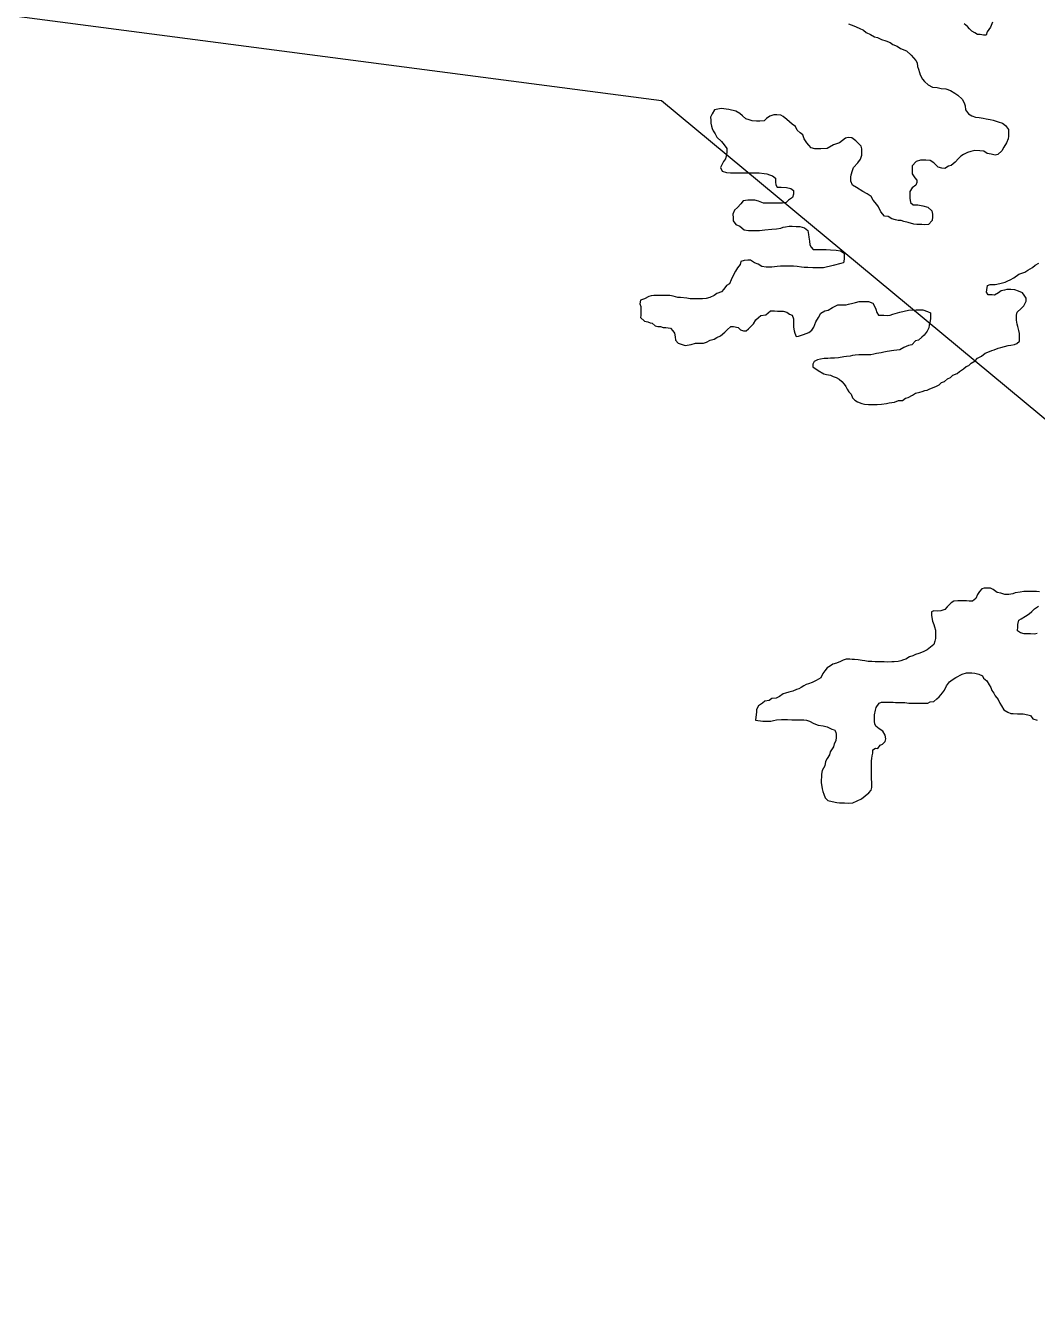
# Model space of a CAD drawing. Extents: x 553962 to 842807, y 8883888 to 9032388.
# Drawn here: x 802052 to 802881, y 9014473 to 9015512 of the extents above; entities that cross this region are included whole.
import ezdxf

# ---------------------------------------------------------------- set-up
doc = ezdxf.new("R2010")
doc.units = 0
doc.header["$LTSCALE"] = 200
for name, color, linetype, lineweight in [('23', 7, 'Continuous', 13), ('25', 7, 'Continuous', 13), ('8', 7, 'Continuous', 13)]:
    doc.layers.add(name, color=color, linetype=linetype, lineweight=lineweight)

msp = doc.modelspace()

# ---------------------------------------------------------------- linework, layer by layer
at = {"layer": '23'}
msp.add_lwpolyline([(802845.1, 9015514.9), (802843.6, 9015510.9), (802840.8, 9015507.1), (802840.1, 9015504.4), (802837.8, 9015504.4), (802835.1, 9015504.7), (802832.8, 9015504.9), (802830.6, 9015506.2), (802828.3, 9015507.5), (802826.3, 9015509.5), (802824.6, 9015511.5), (802821.9, 9015513.5)], dxfattribs=at)
at = {"layer": '25'}
for points in [[(802845.1, 9015514.9), (802843.6, 9015510.9), (802840.8, 9015507.1), (802840.1, 9015504.4), (802837.8, 9015504.4), (802835.1, 9015504.7), (802832.8, 9015504.9), (802830.6, 9015506.2), (802828.3, 9015507.5), (802826.3, 9015509.5), (802824.6, 9015511.5), (802821.9, 9015513.5)], [(802727, 9015513.5), (802731.5, 9015511.9), (802735.8, 9015509.9), (802739.3, 9015508.4), (802741.7, 9015506.4), (802745, 9015504.8), (802748.5, 9015502.8), (802751, 9015502.3), (802754.2, 9015500.8), (802757.7, 9015499.7), (802761.2, 9015498.2), (802763.4, 9015496.7), (802766.9, 9015495.2), (802769.7, 9015493.4), (802774.6, 9015491.4), (802778.6, 9015488), (802782.4, 9015483.5), (802783.4, 9015481.5), (802783.8, 9015478.5), (802784.6, 9015476.5), (802785.3, 9015473.7), (802785.8, 9015471.7), (802787.8, 9015468.2), (802789.5, 9015466.2), (802792.5, 9015463.6), (802796, 9015461.6), (802799.7, 9015461.3), (802803, 9015460.6), (802807, 9015460.3), (802810.7, 9015458.8), (802814.4, 9015456.7), (802816.7, 9015455), (802820.4, 9015451.7), (802821.9, 9015448.7), (802822.9, 9015446.2), (802823.1, 9015442.9), (802825.6, 9015439.6), (802828.3, 9015438.1), (802831.3, 9015437.1), (802834.3, 9015436.6), (802837.5, 9015436.1), (802840, 9015435.5), (802843.3, 9015435), (802845.8, 9015434.5), (802849.8, 9015433.2), (802853.5, 9015432.2), (802855.8, 9015430.2), (802858.2, 9015426.9), (802858.2, 9015424.9), (802858.2, 9015421.4), (802857.9, 9015419.1), (802856.6, 9015415.9), (802854.6, 9015412.4), (802852.8, 9015409.4), (802849.6, 9015406.4)], [(802617.2, 9015443), (802615.2, 9015439.7), (802613.9, 9015437.1), (802614.3, 9015434.4), (802614.3, 9015432.1), (802614.7, 9015429.7), (802615.2, 9015427.7), (802616.1, 9015425.7), (802617.8, 9015423.3), (802619.1, 9015420.5), (802622.8, 9015416.9), (802625, 9015414.2), (802627.3, 9015411.4), (802627.2, 9015408.4), (802627, 9015406.4), (802626.2, 9015402.9), (802624.7, 9015400.7), (802623.2, 9015397.9), (802622.1, 9015395.7), (802623.4, 9015392.7), (802626.9, 9015391.6), (802630.4, 9015391.4), (802633.6, 9015391.3), (802636.9, 9015391.3), (802640.4, 9015391.3), (802644.9, 9015391.3), (802648.4, 9015391.2), (802651.9, 9015391.2), (802653.9, 9015391.2), (802657.9, 9015390.9), (802660.1, 9015390.4), (802662.4, 9015389.6), (802664.8, 9015388.9), (802667.3, 9015386.9), (802667.3, 9015383.6), (802667.6, 9015381.6), (802668.5, 9015379.6), (802671.8, 9015379.6), (802676.3, 9015379.3), (802679.8, 9015378.5), (802682, 9015376.8), (802682, 9015373.7), (802681.2, 9015371.2), (802678, 9015368.8), (802675.9, 9015367), (802672.9, 9015366.3), (802668.7, 9015366.3), (802664.2, 9015366.3), (802659.7, 9015366.4), (802657.4, 9015366.4), (802653.4, 9015368.2), (802650.2, 9015368.9), (802647.2, 9015369), (802644.4, 9015369), (802640.7, 9015368.3), (802638.9, 9015366), (802636.1, 9015363), (802633.6, 9015360.8), (802632.3, 9015357.3), (802632.6, 9015354.5), (802632.6, 9015352), (802634.8, 9015349), (802638, 9015347.5), (802641.5, 9015344.5), (802645.2, 9015343.9), (802647.2, 9015343.9), (802649.5, 9015343.9), (802654, 9015344.1), (802658.5, 9015344.6), (802664.3, 9015345.1), (802668, 9015345.5), (802671.5, 9015346), (802673.5, 9015346.8), (802675.5, 9015347), (802678.5, 9015347.5), (802680.8, 9015347.5), (802684.3, 9015347.4), (802687.3, 9015347.4), (802691, 9015346.1), (802693.8, 9015343.9), (802694.2, 9015340.6), (802694.5, 9015338.6), (802695, 9015335.3), (802695.4, 9015332.3), (802696.4, 9015330.3), (802698.2, 9015328.3), (802700.2, 9015328.3), (802702.7, 9015328.5), (802704.7, 9015328.5), (802708.9, 9015328.5), (802712.4, 9015328.2), (802716.9, 9015328), (802720.4, 9015327.2), (802723.4, 9015325.4), (802723.4, 9015323.4), (802723.4, 9015320.4), (802723.1, 9015317.6), (802720.8, 9015316.9), (802714.6, 9015315.2), (802706.6, 9015313.5), (802704, 9015313.3)], [(802665.8, 9015438.8), (802662.5, 9015437.7), (802659.7, 9015435.8), (802657.8, 9015433.9), (802654.5, 9015433.7), (802651.5, 9015433.7), (802648, 9015434), (802645.5, 9015434.7), (802643, 9015435.5), (802640.1, 9015438), (802638.1, 9015440), (802634.6, 9015441.8), (802628.9, 9015443.4), (802622.6, 9015444), (802617.2, 9015443)], [(802849.6, 9015406.4), (802847.3, 9015405.9), (802844.1, 9015406.5), (802840.8, 9015407.2), (802838.1, 9015409), (802834.8, 9015409.5), (802830.8, 9015409.6), (802827.3, 9015408.8), (802824.6, 9015408.1), (802821.3, 9015406.4), (802819.3, 9015404.9), (802817.3, 9015403.1), (802814.5, 9015400.2), (802811.2, 9015397.4), (802809.2, 9015396.7), (802806, 9015395), (802803.7, 9015395.2), (802800.5, 9015396), (802797.2, 9015399.5), (802794, 9015401.5), (802790.5, 9015401.6), (802786.2, 9015401.6), (802782.7, 9015400.6), (802779.2, 9015397.1), (802779.2, 9015393.6), (802779.2, 9015390.6), (802781.4, 9015387.3), (802783.1, 9015385.3), (802783.1, 9015383.3), (802782.3, 9015381.1), (802779.3, 9015379.1), (802777.3, 9015376.1), (802777.3, 9015373.9), (802777.3, 9015370.4), (802778, 9015367.1), (802780, 9015365.1), (802784, 9015365.1), (802788, 9015364.3), (802792.2, 9015363.2), (802795.4, 9015360.2), (802795.9, 9015357.5), (802795.9, 9015355.2), (802795.6, 9015352.2), (802792.8, 9015349), (802789.6, 9015348.7), (802787.1, 9015348.8), (802783.1, 9015348.8), (802780.6, 9015349.3), (802775.9, 9015350.6), (802772.6, 9015351.4), (802770.4, 9015352.1), (802767.9, 9015352.3), (802765.7, 9015352.8), (802762.7, 9015353.6), (802759.5, 9015355.4), (802756.7, 9015355.9), (802753.5, 9015359.2), (802751.8, 9015363.4), (802750.3, 9015365.4), (802747.3, 9015369), (802745.6, 9015372), (802742.4, 9015374.2), (802738.9, 9015376), (802733.7, 9015379.3), (802730.4, 9015381.3), (802728.9, 9015384.6), (802729, 9015387.8), (802729.2, 9015389.8), (802730.5, 9015393.3), (802731.3, 9015395.6), (802734.8, 9015399.6), (802736.8, 9015402.6), (802738.1, 9015405.8), (802738.1, 9015408.8), (802737.9, 9015411.1), (802737.4, 9015413.1), (802734.9, 9015415.6), (802733.2, 9015417.6), (802729.7, 9015420.1), (802726.7, 9015420.2), (802724.7, 9015419.7), (802719.7, 9015416), (802714.7, 9015414.2), (802709.6, 9015411.3), (802704.4, 9015411.1), (802699.6, 9015411.1), (802696.4, 9015411.8), (802694.6, 9015413.9), (802692.9, 9015415.9), (802690.7, 9015419.2), (802689.7, 9015422.4), (802687.5, 9015424.2), (802685, 9015426.2), (802683.7, 9015429.2), (802681, 9015431.2), (802678.7, 9015433.3), (802676.5, 9015435.1), (802673.4, 9015437.5), (802671.5, 9015438.6), (802668.4, 9015438.8), (802665.8, 9015438.8)], [(802704, 9015313.3), (802700.8, 9015313.3), (802697.8, 9015313.3), (802693.8, 9015313.6), (802690.8, 9015313.6), (802688.5, 9015313.9), (802685, 9015314.4), (802682, 9015314.7), (802679.3, 9015314.7), (802677.3, 9015314.7), (802674.3, 9015314.7), (802671.3, 9015314.7), (802668.5, 9015314.5), (802664.3, 9015313.8), (802662.3, 9015313.8), (802659.5, 9015313.8), (802656, 9015314.6), (802653, 9015316.3), (802650.1, 9015317.4), (802646.8, 9015319.7), (802644.6, 9015319.7), (802641.6, 9015319.4), (802638.8, 9015318.7), (802638.3, 9015316.2), (802636, 9015313.5), (802634.5, 9015310.5), (802632.5, 9015307), (802630.9, 9015303.5), (802629.4, 9015300.2), (802626.9, 9015298.8), (802624.9, 9015295.8), (802622.9, 9015293.8), (802619.1, 9015292.3), (802616.8, 9015290.6), (802613.3, 9015289.1), (802610.3, 9015288.1), (802607.3, 9015287.9), (802605.3, 9015287.9), (802603.3, 9015287.9), (802601.1, 9015287.9), (802599.1, 9015287.9), (802597.1, 9015287.9), (802594.6, 9015288.5), (802589.2, 9015289.1), (802587, 9015289.1), (802583.3, 9015290.1), (802580.5, 9015290.7), (802577.5, 9015290.7), (802575.5, 9015290.7), (802573.3, 9015290.7), (802570, 9015290.7), (802567.3, 9015290.7), (802565.3, 9015290.5), (802563.3, 9015289.8), (802559.8, 9015288), (802556.5, 9015286.8), (802556, 9015283.8), (802556.7, 9015281.6), (802556.7, 9015278.3), (802556.7, 9015276.3), (802556.7, 9015274.3), (802556.4, 9015272.7)], [(802859.8, 9015303.5), (802862.6, 9015305.2), (802866.8, 9015308.2), (802871.6, 9015309.9), (802874.1, 9015311.4), (802878.1, 9015313.6), (802880.1, 9015315.6), (802883.2, 9015317.3)], [(802702.2, 9015229.2), (802706.9, 9015226.4), (802709.1, 9015225.8), (802712.4, 9015225.3), (802714.6, 9015224.3), (802717.1, 9015223.3), (802719.4, 9015222), (802721.6, 9015220), (802723.6, 9015218), (802724.8, 9015216), (802726.1, 9015213.7), (802727.3, 9015211.7), (802729.3, 9015209.7), (802730.5, 9015206.7), (802732.2, 9015204.7), (802734.5, 9015203.4), (802738, 9015202.1), (802740.2, 9015201.6), (802743.5, 9015201.3), (802745.5, 9015201.3), (802748.7, 9015201.3), (802750.7, 9015201.3), (802754.2, 9015201.5), (802758.2, 9015202), (802760.5, 9015202.5), (802764.7, 9015203.2), (802768, 9015204.4), (802771.5, 9015204.4), (802773.8, 9015206.4), (802776, 9015206.9), (802779.5, 9015208.9), (802782.1, 9015210.6), (802785.6, 9015211.3), (802787.6, 9015211.8), (802789.6, 9015212.6), (802791.6, 9015213), (802793.8, 9015214), (802796.1, 9015215), (802799.3, 9015216.2), (802801.4, 9015217.5), (802803.4, 9015219.2), (802805.9, 9015220.2), (802808.2, 9015222.2), (802810.7, 9015223.4), (802812.7, 9015225.4), (802816.2, 9015226.7), (802818.2, 9015228.4), (802821.5, 9015230.4), (802823.7, 9015232.4), (802825.7, 9015233.1), (802827.8, 9015235.1), (802831, 9015237.1), (802832.8, 9015239.3), (802836.1, 9015241), (802839.3, 9015243.3), (802842.6, 9015244.8), (802844.6, 9015245.5), (802846.6, 9015246.2), (802849.9, 9015247.5), (802851.9, 9015247.9), (802855.1, 9015248.9), (802858.1, 9015249.7), (802860.1, 9015249.9), (802863.1, 9015250.6), (802865.1, 9015251.4), (802867.4, 9015253.3), (802867.4, 9015256.6), (802867.2, 9015259.6), (802866.7, 9015261.9), (802866, 9015265.1), (802865.5, 9015267.1), (802864.8, 9015270.4), (802864.8, 9015272.4), (802864.8, 9015274.4), (802865.3, 9015276.9), (802868.6, 9015279.9), (802870.9, 9015282.1), (802872.9, 9015286.1), (802872.7, 9015288.4), (802871.2, 9015290.9), (802869.7, 9015292.9), (802866.5, 9015294.2), (802863.5, 9015295.2), (802860.2, 9015295.7), (802857, 9015295.7), (802855, 9015295), (802852.2, 9015294.5), (802850.2, 9015292.8), (802846.9, 9015291), (802844.9, 9015291.1), (802841.7, 9015291.3), (802840.2, 9015293.3), (802840.5, 9015295.3), (802841.2, 9015298.8), (802843.2, 9015299.6), (802847.5, 9015299.8), (802851.3, 9015300.5), (802853.5, 9015301), (802855.5, 9015301.7), (802857.8, 9015302.7), (802859.8, 9015303.5)], [(802603.5, 9015251.6), (802605.5, 9015251.6), (802608.3, 9015251.6), (802610.5, 9015252.3), (802613.6, 9015254), (802616.8, 9015254.8), (802619.1, 9015256.2), (802622.1, 9015257.5), (802625.6, 9015260.7), (802627.6, 9015262.4), (802630.6, 9015265.2), (802632.9, 9015265.2), (802636.6, 9015264.4), (802638.6, 9015262.4), (802641.1, 9015261.6), (802643.1, 9015261.6), (802645.1, 9015263.3), (802647.2, 9015265.6), (802649.2, 9015267.3), (802651.2, 9015270.8), (802653.2, 9015272.5), (802655.2, 9015274.3), (802659.2, 9015274.8), (802663, 9015278), (802666.3, 9015278), (802668.8, 9015277.7), (802671, 9015277.7), (802673.5, 9015277.7), (802676.5, 9015277.1), (802678.7, 9015275.4), (802681, 9015274.4), (802682, 9015271.6), (802682, 9015269.6), (802681.9, 9015266.8), (802681.9, 9015264.8), (802682.4, 9015261.8), (802683.1, 9015259.8), (802684.1, 9015257.1), (802686.1, 9015257.3), (802690.1, 9015258.8), (802692.4, 9015259.5), (802694.6, 9015260.2), (802696.9, 9015262.2), (802698.7, 9015264.7), (802700.2, 9015269.2), (802702.5, 9015272.7), (802704.3, 9015276.2), (802707.8, 9015278.2), (802710.5, 9015278.7), (802714.1, 9015280.7), (802718.3, 9015282.9), (802723.1, 9015283.1), (802725.1, 9015283.1), (802727.1, 9015283.6), (802730.6, 9015284.3), (802732.8, 9015285), (802735.8, 9015285.8), (802739.3, 9015285.7), (802741.6, 9015285.7), (802743.6, 9015285.7), (802747.1, 9015284.4), (802748.6, 9015281.4), (802749.6, 9015279.4), (802750.3, 9015276.7), (802751.8, 9015274.4)], [(802751.8, 9015274.4), (802756, 9015274.4), (802759, 9015274.3), (802761.3, 9015274.6), (802763.5, 9015275.3), (802769.1, 9015277), (802776.3, 9015278.7), (802782.6, 9015278.9), (802788.1, 9015278.9), (802791.8, 9015277.6), (802794.3, 9015276.4), (802794.3, 9015274.4), (802794.3, 9015271.9), (802794, 9015269.9), (802793.2, 9015266.4), (802793, 9015264.1), (802791.7, 9015261.4), (802789.2, 9015258.1), (802787.2, 9015256.6), (802784.6, 9015254.1), (802782.1, 9015253.4), (802779.1, 9015250.2), (802776.3, 9015249.7), (802772.6, 9015248), (802769.3, 9015246.2), (802764.3, 9015245.5), (802758.8, 9015244.8), (802756, 9015244.3), (802753.8, 9015243.6), (802750, 9015243.1), (802747.8, 9015242.6), (802745.3, 9015241.9), (802741.8, 9015241.9), (802738.8, 9015241.9), (802735.5, 9015242), (802732.5, 9015241.7), (802730.5, 9015241.5)], [(802556.4, 9015272.7), (802559.8, 9015269.7), (802562.4, 9015269), (802564.3, 9015268.2), (802566.1, 9015267.9), (802568.4, 9015265.8), (802570.6, 9015265.1), (802572.9, 9015265.1), (802575.1, 9015264.5), (802577.4, 9015264.5), (802581.1, 9015264), (802583.1, 9015261.7), (802584.3, 9015259.7), (802584.8, 9015256.7), (802585.3, 9015254), (802587.3, 9015251.5), (802587.3, 9015251.5), (802587.3, 9015251.5), (802587.3, 9015251.5), (802593, 9015249.6), (802593, 9015249.6), (802593, 9015249.6), (802598, 9015250.6), (802601.5, 9015251.6), (802603.5, 9015251.6)], [(802730.5, 9015241.5), (802728.5, 9015241), (802725.5, 9015240.5), (802723.2, 9015240.3), (802719, 9015239.6), (802715.5, 9015239.3), (802712.2, 9015239.3), (802710, 9015239.1), (802707, 9015238.9), (802704, 9015238.4), (802701.7, 9015237.9), (802699, 9015236.4), (802697.7, 9015234.2), (802697.7, 9015232.2), (802702.2, 9015229.2)], [(802883.8, 9015047.5), (802881.3, 9015047.7), (802878.1, 9015047.7), (802874.8, 9015047.8), (802872.8, 9015047.8), (802870.8, 9015047.8), (802867.8, 9015047.3), (802863.8, 9015046.6), (802861.8, 9015045.8), (802858.6, 9015045.4), (802855.3, 9015045.4), (802852.1, 9015046.4), (802849.1, 9015046.9), (802845.8, 9015049.5), (802843.6, 9015050.5), (802840.4, 9015050.5), (802838.3, 9015050.5), (802836.3, 9015050), (802834.6, 9015047.8), (802832.8, 9015045.3), (802831.5, 9015042), (802828.8, 9015039.8), (802826, 9015039.8), (802823.8, 9015040.1), (802821.8, 9015040.1), (802819.8, 9015040.1), (802816.8, 9015040.1), (802813.5, 9015039.9), (802811.2, 9015038.4), (802808, 9015035.2), (802806, 9015032.9), (802802.7, 9015032), (802799.7, 9015031.7), (802797.2, 9015031.8), (802795.2, 9015031), (802795.2, 9015028.5), (802795.4, 9015026.5), (802795.9, 9015023.5), (802797.1, 9015020.7), (802797.6, 9015018.7), (802798.3, 9015016), (802798.3, 9015012.7), (802798.3, 9015009.2), (802798, 9015007), (802797, 9015004.2), (802794.2, 9015002), (802791.7, 9015000), (802788.4, 9014998.3), (802784.9, 9014997), (802781.9, 9014996.1), (802779.9, 9014995.1), (802777.2, 9014994.1), (802774.1, 9014992.3), (802772.1, 9014991.6), (802769.9, 9014990.9), (802767.9, 9014990.4), (802764.6, 9014990.2), (802762.6, 9014990.2), (802759.1, 9014989.9), (802756.4, 9014990), (802753.4, 9014990), (802750.9, 9014990), (802748.9, 9014990), (802746.1, 9014990.3), (802743.3, 9014990.3), (802740.6, 9014990.8), (802738.4, 9014991.1), (802735.1, 9014991.6), (802732.1, 9014992.1), (802730.1, 9014992.1), (802728.1, 9014992.2)], [(802881.8, 9015013.4), (802879.6, 9015012.9), (802876.3, 9015013), (802874.3, 9015013), (802871.1, 9015013.2), (802868.1, 9015014), (802865.8, 9015015.5), (802865.9, 9015018.8), (802865.9, 9015020.8), (802866.7, 9015024.3), (802868.7, 9015025.3), (802872.2, 9015027.5), (802875.2, 9015029.5), (802877.5, 9015031.5), (802879.5, 9015033.5), (802883, 9015035.7)], [(802728.1, 9014992.2), (802725.1, 9014992.2), (802722.8, 9014991.4), (802720.6, 9014990.5), (802717.3, 9014989), (802714.3, 9014988.2), (802712.3, 9014986.7), (802709.6, 9014985.3), (802707.8, 9014982.8), (802706, 9014980.5), (802704.5, 9014977), (802702.5, 9014976), (802700.5, 9014974.8), (802697.2, 9014973.1), (802694.4, 9014972.1), (802692.4, 9014971.4), (802690.4, 9014970.4), (802688.4, 9014969.1), (802686.4, 9014967.9), (802684.4, 9014967.4), (802681.4, 9014965.9), (802678.1, 9014965.2), (802675.4, 9014964.5), (802673.4, 9014963.7), (802670.4, 9014961.7), (802667.8, 9014960.2), (802664.3, 9014960), (802662.1, 9014958.3), (802658.6, 9014957.8), (802656.6, 9014956.1), (802653.3, 9014954.1), (802651.5, 9014951.1), (802651.5, 9014949.1), (802650.7, 9014942.1)], [(802737.8, 9014877.7), (802743.8, 9014882.6), (802745.8, 9014884.9), (802746.1, 9014887.1), (802746.1, 9014889.4), (802746.1, 9014891.6), (802745.9, 9014893.6), (802745.9, 9014895.9), (802745.9, 9014898.2), (802745.9, 9014900.2), (802745.9, 9014902.4), (802746, 9014904.7), (802746, 9014906.9), (802746, 9014908.9), (802746.2, 9014910.9), (802746.5, 9014912.9), (802747, 9014915.2), (802747.1, 9014917.9), (802749.1, 9014919.2), (802751.1, 9014919.1), (802753.1, 9014921.6), (802755.1, 9014922.4), (802757.1, 9014924.6), (802757.6, 9014926.9), (802757.2, 9014929.9), (802755.2, 9014933.1), (802752.2, 9014935.2), (802749.5, 9014937.2), (802748.7, 9014939.2), (802748.5, 9014941.2), (802748.5, 9014943.4), (802748.5, 9014946.7), (802749.1, 9014950.5), (802749.8, 9014952.7), (802752.1, 9014956.2), (802754.1, 9014956.9), (802756.1, 9014956.9), (802758.1, 9014956.9), (802760.1, 9014956.9), (802763.6, 9014956.9), (802765.6, 9014956.8), (802767.6, 9014956.8), (802771.1, 9014956.6), (802773.4, 9014956.6), (802776.6, 9014956.3), (802778.6, 9014956.3), (802781.9, 9014956.2), (802783.9, 9014956.2), (802785.9, 9014956.2), (802788.6, 9014956.2), (802792.1, 9014956.2), (802794.1, 9014957.2), (802797.1, 9014957.6), (802799.4, 9014959.6), (802801.4, 9014961.4), (802804.2, 9014964.6), (802805.7, 9014966.8), (802807.5, 9014970.3), (802809.8, 9014973.6), (802812, 9014975.3), (802815, 9014977.1), (802820.3, 9014980), (802823.8, 9014981), (802825.8, 9014981), (802828.1, 9014981), (802830.6, 9014980.7), (802834.1, 9014979.9), (802837.1, 9014978.7), (802837.8, 9014976.7), (802840.5, 9014974.4), (802842.5, 9014971.1), (802843.7, 9014969.1), (802844.5, 9014966.6), (802846.2, 9014964.3), (802847.4, 9014962.1), (802849.7, 9014959.1), (802851.1, 9014956.3), (802852.6, 9014954), (802854.6, 9014950.8), (802857.8, 9014948.7), (802860.1, 9014947.7), (802862.1, 9014947.7), (802865.6, 9014947.4), (802867.8, 9014947.4), (802870.3, 9014947.4), (802874.1, 9014946.6), (802876.3, 9014946.1), (802878.3, 9014943.3), (802881.8, 9014942.1)], [(802650.7, 9014942.1), (802656.7, 9014941.3), (802659.2, 9014941.3), (802661.2, 9014941.3), (802663.5, 9014941.5), (802665.7, 9014942), (802668, 9014942.5), (802672.2, 9014942.7), (802675, 9014942.7), (802677, 9014942.7), (802680.5, 9014942.6), (802683.5, 9014942.6), (802687, 9014942.6), (802690.5, 9014942.6), (802692.7, 9014942.3), (802695, 9014941.3), (802698.7, 9014939.5), (802702.2, 9014938.2), (802706.2, 9014937.5), (802709.7, 9014936.7), (802713.4, 9014934.9), (802715.7, 9014934.4), (802716.7, 9014932.4), (802716.9, 9014930.4), (802716.9, 9014928.4), (802716.6, 9014925.4), (802715.3, 9014922.9), (802714.8, 9014920.4), (802712, 9014916.2), (802711.5, 9014913.9), (802709.7, 9014910.7), (802708.2, 9014908.2), (802707.7, 9014904.7), (802705.4, 9014900.9), (802704.9, 9014897.9), (802704.9, 9014895.9), (802704.8, 9014892.7), (802704.8, 9014890.7), (802705.1, 9014887.9), (802705.5, 9014885.9), (802706, 9014883.6), (802706.8, 9014881.6), (802708, 9014878.6), (802710, 9014876.4), (802713.7, 9014875.6), (802717.5, 9014874.6), (802719.7, 9014874.3), (802721.7, 9014874.3), (802723.7, 9014874.3), (802727.2, 9014874.2), (802730.7, 9014874.5), (802737.8, 9014877.7)]]:
    msp.add_lwpolyline(points, dxfattribs=at)
at = {"layer": '8'}
msp.add_lwpolyline([(804625.4, 9014595.8), (803750.6, 9014473.3), (802573.6, 9015450.5), (801697.7, 9015565.4), (800316.5, 9016807.2), (799695.4, 9016754.7), (799170.5, 9017069.8), (798680.5, 9016623.4), (798540.6, 9016781), (798334.3, 9016747), (798588.4, 9017146.4), (798720.6, 9018160.8), (799528.9, 9018579), (800064.8, 9019630.5), (801540.4, 9020111), (803188, 9022060.7), (803271.6, 9022924.2)], dxfattribs=at)

doc.saveas('drawing.dxf')
